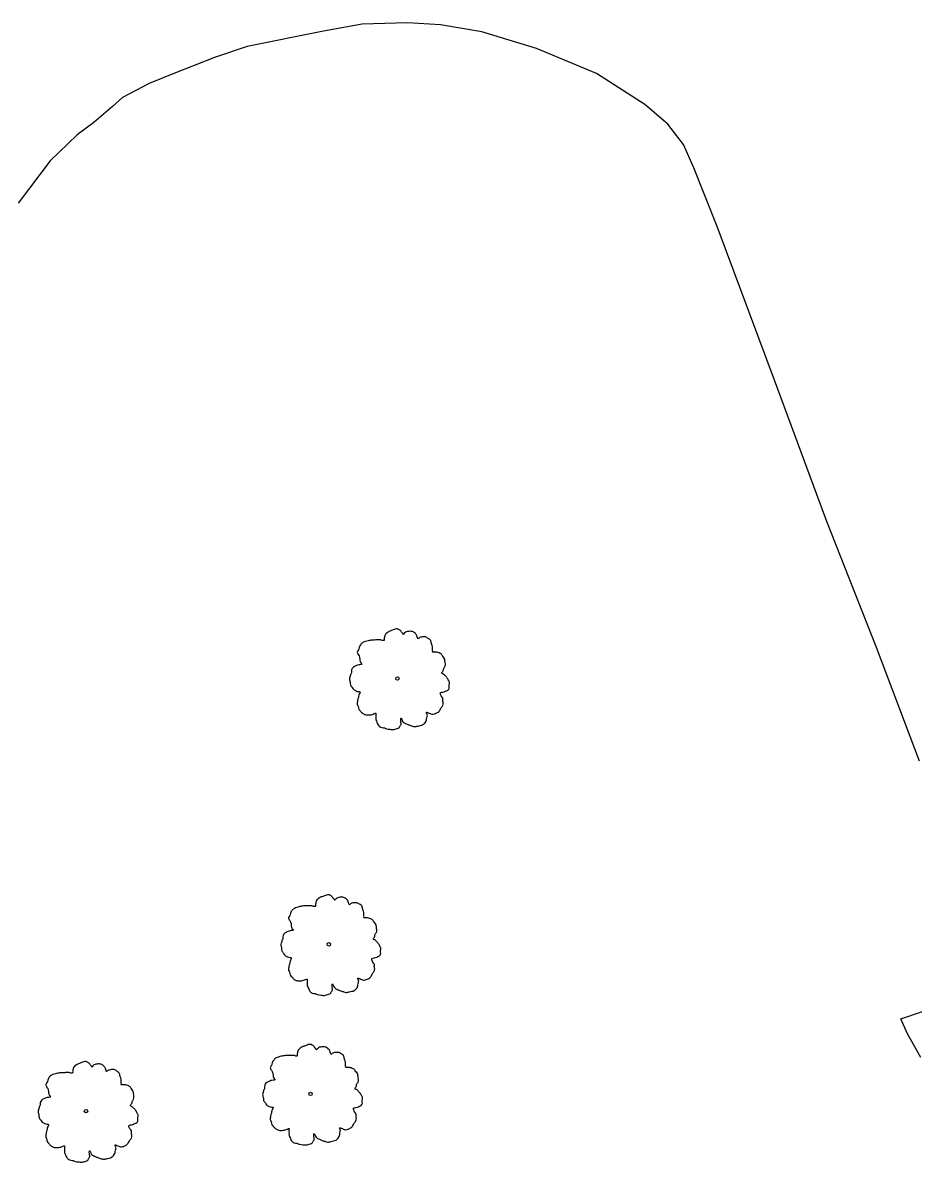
# Model space of a CAD drawing. Extents: x 2161152 to 2175754, y 602179 to 617749.
# Drawn here: x 2173946.8 to 2174043.6, y 615789.9 to 615913.9 of the extents above; entities that cross this region are included whole.
import ezdxf

# ---------------------------------------------------------------- set-up
doc = ezdxf.new("R2010")
doc.units = 0
doc.layers.add('RD_EX_Road', color=7, linetype='Continuous')
doc.layers.add('RD_EX_VEG', color=7, linetype='Continuous')

msp = doc.modelspace()

# ---------------------------------------------------------------- linework, layer by layer
at = {"layer": 'RD_EX_Road'}
for points in [[(2174044.26, 615833.5), (2174039.57, 615845.87), (2174034.19, 615859.58), (2174028.49, 615874.98), (2174022.26, 615891.68), (2174019.73, 615898.07), (2174018.61, 615900.6), (2174016.88, 615902.82), (2174014.4, 615904.96), (2174009.15, 615908.32), (2174002.63, 615911.06), (2173996.68, 615912.86), (2173992.16, 615913.63), (2173988.6, 615913.86), (2173983.66, 615913.72), (2173979.45, 615912.94), (2173971.14, 615911.27), (2173967.59, 615910.08), (2173963.19, 615908.35), (2173960.5, 615907.26), (2173957.59, 615905.72), (2173956.51, 615904.76), (2173954.46, 615903), (2173952.65, 615901.67), (2173949.74, 615898.84), (2173946.23, 615894.22)], [(2174044.42, 615801.28), (2174042.94, 615803.85), (2174042.22, 615805.49), (2174053.35, 615809.25)]]:
    msp.add_lwpolyline(points, dxfattribs=at)
at = {"layer": 'RD_EX_VEG'}
for centre, radius in [((2173987.49, 615842.51), 0.188), ((2173987.48, 615842.5), 0.000075), ((2173980.03, 615813.59), 0.188), ((2173980.02, 615813.57), 0.000075), ((2173978.04, 615797.31), 0.188), ((2173978.03, 615797.29), 0.000075), ((2173953.63, 615795.44), 0.188), ((2173953.62, 615795.42), 0.000075)]:
    msp.add_circle(centre, radius, dxfattribs=at)
for points in [[(2173987.59, 615847.89), (2173987.36, 615847.91), (2173987.12, 615847.83), (2173986.93, 615847.76), (2173986.76, 615847.7), (2173986.59, 615847.63), (2173986.37, 615847.49), (2173986.2, 615847.34), (2173986.11, 615847.16), (2173986.07, 615846.99), (2173986.03, 615846.78), (2173986.03, 615846.65), (2173985.94, 615846.63), (2173985.82, 615846.65), (2173985.64, 615846.71), (2173985.45, 615846.71), (2173985.26, 615846.71), (2173985, 615846.69), (2173984.74, 615846.69), (2173984.53, 615846.65), (2173984.29, 615846.61), (2173984.01, 615846.52), (2173983.74, 615846.43), (2173983.52, 615846.24), (2173983.33, 615845.88), (2173983.24, 615845.62), (2173983.13, 615845.43), (2173983.24, 615845.1), (2173983.37, 615844.83), (2173983.39, 615844.68), (2173983.44, 615844.36), (2173983.52, 615844.2), (2173983.61, 615844.05), (2173983.56, 615844.03), (2173983.28, 615843.99), (2173983.05, 615843.91), (2173982.73, 615843.75), (2173982.56, 615843.58), (2173982.49, 615843.33), (2173982.47, 615843.07), (2173982.39, 615842.92), (2173982.34, 615842.71), (2173982.32, 615842.66), (2173982.28, 615842.41), (2173982.36, 615842.08), (2173982.38, 615841.82), (2173982.47, 615841.65), (2173982.58, 615841.52), (2173982.71, 615841.33), (2173983.01, 615841.16), (2173983.26, 615841.08), (2173983.41, 615841.07), (2173983.28, 615840.69), (2173983.24, 615840.43), (2173983.14, 615840.13), (2173983.14, 615840.07), (2173983.11, 615839.72), (2173983.22, 615839.47), (2173983.28, 615839.19), (2173983.41, 615839.02), (2173983.61, 615838.8), (2173983.86, 615838.63), (2173984.23, 615838.54), (2173984.53, 615838.55), (2173984.96, 615838.69), (2173985.15, 615838.74), (2173985.13, 615838.61), (2173985.15, 615838.33), (2173985.15, 615838.01), (2173985.26, 615837.77), (2173985.34, 615837.56), (2173985.45, 615837.37), (2173985.69, 615837.2), (2173985.99, 615837.15), (2173986.31, 615837.04), (2173986.65, 615836.98), (2173987.02, 615836.96), (2173987.47, 615837.07), (2173987.68, 615837.17), (2173987.75, 615837.3), (2173987.9, 615837.58), (2173987.87, 615837.75), (2173987.89, 615838.2), (2173987.96, 615838.07), (2173988.09, 615837.8), (2173988.47, 615837.58), (2173988.77, 615837.45), (2173989.12, 615837.34), (2173989.35, 615837.28), (2173989.7, 615837.34), (2173989.98, 615837.39), (2173990.27, 615837.49), (2173990.49, 615837.69), (2173990.62, 615837.9), (2173990.66, 615838.1), (2173990.72, 615838.39), (2173990.75, 615838.52)], [(2173990.75, 615838.52), (2173990.7, 615838.65), (2173990.66, 615838.84), (2173990.72, 615838.82), (2173990.85, 615838.78), (2173991.05, 615838.69), (2173991.22, 615838.63), (2173991.47, 615838.65), (2173991.67, 615838.72), (2173992.01, 615838.93), (2173992.22, 615839.29), (2173992.42, 615839.58), (2173992.48, 615839.83), (2173992.44, 615840), (2173992.42, 615840.37), (2173992.27, 615840.56), (2173992.23, 615840.65), (2173992.16, 615840.95), (2173992.22, 615840.99), (2173992.42, 615841.03), (2173992.7, 615841.12), (2173992.91, 615841.22), (2173993.08, 615841.35), (2173993.13, 615841.52), (2173993.11, 615841.82), (2173993.15, 615842.12), (2173993.1, 615842.23), (2173993.02, 615842.34), (2173992.96, 615842.49), (2173992.85, 615842.6), (2173992.78, 615842.71), (2173992.7, 615842.79), (2173992.61, 615842.9), (2173992.48, 615843), (2173992.36, 615843.03), (2173992.33, 615843.15), (2173992.44, 615843.3), (2173992.48, 615843.37), (2173992.5, 615843.54), (2173992.66, 615843.8), (2173992.7, 615844.1), (2173992.66, 615844.42), (2173992.63, 615844.63), (2173992.51, 615844.83), (2173992.36, 615845.02), (2173992.27, 615845.15), (2173992.14, 615845.24), (2173991.9, 615845.34), (2173991.71, 615845.38), (2173991.45, 615845.38), (2173991.3, 615845.41), (2173991.32, 615845.45), (2173991.32, 615845.56), (2173991.32, 615845.77), (2173991.26, 615846.11), (2173991.15, 615846.48), (2173991.15, 615846.5), (2173991.07, 615846.69), (2173990.9, 615846.84), (2173990.77, 615846.91), (2173990.62, 615847.01), (2173990.43, 615847.03), (2173990.21, 615847.03), (2173990, 615846.99), (2173989.85, 615846.91), (2173989.72, 615846.82), (2173989.67, 615846.93), (2173989.59, 615847.16), (2173989.55, 615847.27), (2173989.44, 615847.4), (2173989.27, 615847.55), (2173988.94, 615847.64), (2173988.47, 615847.59), (2173988.24, 615847.44), (2173988.13, 615847.31), (2173988.09, 615847.4), (2173987.94, 615847.55), (2173987.87, 615847.68), (2173987.74, 615847.78), (2173987.62, 615847.85), (2173987.55, 615847.89)], [(2173980.12, 615818.96), (2173979.9, 615818.98), (2173979.66, 615818.9), (2173979.47, 615818.83), (2173979.3, 615818.77), (2173979.13, 615818.7), (2173978.91, 615818.57), (2173978.74, 615818.42), (2173978.64, 615818.23), (2173978.61, 615818.06), (2173978.57, 615817.86), (2173978.57, 615817.72), (2173978.48, 615817.71), (2173978.36, 615817.72), (2173978.18, 615817.78), (2173977.99, 615817.78), (2173977.8, 615817.78), (2173977.54, 615817.76), (2173977.28, 615817.76), (2173977.07, 615817.72), (2173976.83, 615817.69), (2173976.55, 615817.59), (2173976.28, 615817.5), (2173976.06, 615817.31), (2173975.87, 615816.96), (2173975.78, 615816.69), (2173975.66, 615816.51), (2173975.78, 615816.17), (2173975.91, 615815.91), (2173975.93, 615815.76), (2173975.98, 615815.44), (2173976.06, 615815.27), (2173976.15, 615815.12), (2173976.1, 615815.1), (2173975.81, 615815.06), (2173975.59, 615814.99), (2173975.27, 615814.82), (2173975.1, 615814.65), (2173975.03, 615814.41), (2173975.01, 615814.14), (2173974.93, 615813.99), (2173974.88, 615813.79), (2173974.86, 615813.73), (2173974.82, 615813.49), (2173974.9, 615813.15), (2173974.91, 615812.89), (2173975.01, 615812.72), (2173975.12, 615812.59), (2173975.25, 615812.4), (2173975.55, 615812.23), (2173975.8, 615812.16), (2173975.95, 615812.14), (2173975.81, 615811.76), (2173975.78, 615811.5), (2173975.68, 615811.2), (2173975.68, 615811.15), (2173975.65, 615810.79), (2173975.76, 615810.55), (2173975.81, 615810.26), (2173975.95, 615810.1), (2173976.15, 615809.87), (2173976.4, 615809.7), (2173976.77, 615809.61), (2173977.07, 615809.63), (2173977.5, 615809.76), (2173977.69, 615809.81), (2173977.67, 615809.68), (2173977.69, 615809.4), (2173977.69, 615809.08), (2173977.8, 615808.84), (2173977.88, 615808.63), (2173977.99, 615808.45), (2173978.23, 615808.28), (2173978.53, 615808.22), (2173978.85, 615808.11), (2173979.19, 615808.05), (2173979.56, 615808.03), (2173980.01, 615808.15), (2173980.22, 615808.24), (2173980.29, 615808.37), (2173980.44, 615808.65), (2173980.41, 615808.82), (2173980.42, 615809.27), (2173980.5, 615809.14), (2173980.63, 615808.88), (2173981.01, 615808.65), (2173981.31, 615808.52), (2173981.66, 615808.41), (2173981.89, 615808.35), (2173982.24, 615808.41), (2173982.52, 615808.47), (2173982.8, 615808.56), (2173983.03, 615808.77), (2173983.16, 615808.97), (2173983.2, 615809.18), (2173983.25, 615809.46), (2173983.29, 615809.59)], [(2173983.29, 615809.59), (2173983.24, 615809.72), (2173983.2, 615809.91), (2173983.25, 615809.89), (2173983.39, 615809.85), (2173983.59, 615809.76), (2173983.76, 615809.7), (2173984, 615809.72), (2173984.21, 615809.8), (2173984.55, 615810), (2173984.75, 615810.36), (2173984.96, 615810.66), (2173985.02, 615810.9), (2173984.98, 615811.07), (2173984.96, 615811.45), (2173984.81, 615811.63), (2173984.77, 615811.73), (2173984.7, 615812.03), (2173984.75, 615812.06), (2173984.96, 615812.1), (2173985.24, 615812.2), (2173985.45, 615812.29), (2173985.62, 615812.42), (2173985.67, 615812.59), (2173985.65, 615812.89), (2173985.69, 615813.19), (2173985.63, 615813.3), (2173985.56, 615813.41), (2173985.5, 615813.56), (2173985.39, 615813.68), (2173985.32, 615813.79), (2173985.24, 615813.86), (2173985.15, 615813.98), (2173985.02, 615814.07), (2173984.9, 615814.11), (2173984.87, 615814.22), (2173984.98, 615814.37), (2173985.02, 615814.44), (2173985.04, 615814.61), (2173985.2, 615814.88), (2173985.24, 615815.17), (2173985.2, 615815.49), (2173985.17, 615815.7), (2173985.05, 615815.91), (2173984.9, 615816.09), (2173984.81, 615816.22), (2173984.68, 615816.32), (2173984.44, 615816.41), (2173984.25, 615816.45), (2173983.99, 615816.45), (2173983.84, 615816.49), (2173983.85, 615816.52), (2173983.85, 615816.64), (2173983.85, 615816.84), (2173983.8, 615817.18), (2173983.69, 615817.56), (2173983.69, 615817.57), (2173983.61, 615817.76), (2173983.44, 615817.91), (2173983.31, 615817.99), (2173983.16, 615818.08), (2173982.97, 615818.1), (2173982.75, 615818.1), (2173982.54, 615818.06), (2173982.39, 615817.99), (2173982.26, 615817.89), (2173982.21, 615818), (2173982.13, 615818.23), (2173982.09, 615818.34), (2173981.98, 615818.47), (2173981.81, 615818.62), (2173981.47, 615818.72), (2173981.01, 615818.66), (2173980.78, 615818.51), (2173980.67, 615818.38), (2173980.63, 615818.47), (2173980.48, 615818.62), (2173980.41, 615818.75), (2173980.27, 615818.85), (2173980.16, 615818.92), (2173980.09, 615818.96)], [(2173978.14, 615802.68), (2173977.91, 615802.7), (2173977.67, 615802.63), (2173977.48, 615802.55), (2173977.31, 615802.49), (2173977.14, 615802.42), (2173976.92, 615802.29), (2173976.75, 615802.14), (2173976.65, 615801.95), (2173976.62, 615801.78), (2173976.58, 615801.58), (2173976.58, 615801.44), (2173976.49, 615801.43), (2173976.37, 615801.44), (2173976.19, 615801.5), (2173976, 615801.5), (2173975.81, 615801.5), (2173975.55, 615801.48), (2173975.29, 615801.48), (2173975.08, 615801.44), (2173974.84, 615801.41), (2173974.56, 615801.31), (2173974.29, 615801.22), (2173974.07, 615801.03), (2173973.88, 615800.68), (2173973.79, 615800.41), (2173973.67, 615800.23), (2173973.79, 615799.89), (2173973.92, 615799.63), (2173973.94, 615799.48), (2173973.99, 615799.16), (2173974.07, 615798.99), (2173974.16, 615798.84), (2173974.11, 615798.82), (2173973.82, 615798.78), (2173973.6, 615798.71), (2173973.28, 615798.54), (2173973.11, 615798.37), (2173973.04, 615798.13), (2173973.02, 615797.86), (2173972.94, 615797.71), (2173972.89, 615797.51), (2173972.87, 615797.45), (2173972.83, 615797.21), (2173972.91, 615796.87), (2173972.92, 615796.61), (2173973.02, 615796.44), (2173973.13, 615796.31), (2173973.26, 615796.12), (2173973.56, 615795.95), (2173973.81, 615795.88), (2173973.96, 615795.86), (2173973.82, 615795.48), (2173973.79, 615795.22), (2173973.69, 615794.92), (2173973.69, 615794.87), (2173973.66, 615794.51), (2173973.77, 615794.27), (2173973.82, 615793.99), (2173973.96, 615793.82), (2173974.16, 615793.59), (2173974.41, 615793.42), (2173974.78, 615793.33), (2173975.08, 615793.35), (2173975.51, 615793.48), (2173975.7, 615793.54), (2173975.68, 615793.4), (2173975.7, 615793.12), (2173975.7, 615792.8), (2173975.81, 615792.56), (2173975.89, 615792.35), (2173976, 615792.17), (2173976.24, 615792), (2173976.54, 615791.94), (2173976.86, 615791.83), (2173977.2, 615791.77), (2173977.57, 615791.76), (2173978.02, 615791.87), (2173978.23, 615791.96), (2173978.3, 615792.09), (2173978.45, 615792.37), (2173978.42, 615792.54), (2173978.43, 615792.99), (2173978.51, 615792.86), (2173978.64, 615792.6), (2173979.02, 615792.37), (2173979.32, 615792.24), (2173979.67, 615792.13), (2173979.9, 615792.07), (2173980.25, 615792.13), (2173980.53, 615792.19), (2173980.82, 615792.28), (2173981.04, 615792.49), (2173981.17, 615792.69), (2173981.21, 615792.9), (2173981.26, 615793.18), (2173981.3, 615793.31)], [(2173981.3, 615793.31), (2173981.25, 615793.44), (2173981.21, 615793.63), (2173981.26, 615793.61), (2173981.4, 615793.57), (2173981.6, 615793.48), (2173981.77, 615793.42), (2173982.01, 615793.44), (2173982.22, 615793.52), (2173982.56, 615793.72), (2173982.76, 615794.08), (2173982.97, 615794.38), (2173983.03, 615794.62), (2173982.99, 615794.79), (2173982.97, 615795.17), (2173982.82, 615795.35), (2173982.78, 615795.45), (2173982.71, 615795.75), (2173982.76, 615795.78), (2173982.97, 615795.82), (2173983.25, 615795.92), (2173983.46, 615796.01), (2173983.63, 615796.14), (2173983.68, 615796.31), (2173983.66, 615796.61), (2173983.7, 615796.91), (2173983.65, 615797.02), (2173983.57, 615797.13), (2173983.51, 615797.28), (2173983.4, 615797.4), (2173983.33, 615797.51), (2173983.25, 615797.58), (2173983.16, 615797.7), (2173983.03, 615797.79), (2173982.91, 615797.83), (2173982.88, 615797.94), (2173982.99, 615798.09), (2173983.03, 615798.16), (2173983.05, 615798.33), (2173983.21, 615798.6), (2173983.25, 615798.9), (2173983.21, 615799.21), (2173983.18, 615799.42), (2173983.06, 615799.63), (2173982.91, 615799.81), (2173982.82, 615799.95), (2173982.69, 615800.04), (2173982.45, 615800.13), (2173982.26, 615800.17), (2173982, 615800.17), (2173981.85, 615800.21), (2173981.86, 615800.25), (2173981.86, 615800.36), (2173981.86, 615800.56), (2173981.81, 615800.9), (2173981.7, 615801.28), (2173981.7, 615801.29), (2173981.62, 615801.48), (2173981.45, 615801.63), (2173981.32, 615801.71), (2173981.17, 615801.8), (2173980.98, 615801.82), (2173980.76, 615801.82), (2173980.55, 615801.78), (2173980.4, 615801.71), (2173980.27, 615801.61), (2173980.22, 615801.73), (2173980.14, 615801.95), (2173980.1, 615802.06), (2173979.99, 615802.19), (2173979.82, 615802.34), (2173979.48, 615802.44), (2173979.02, 615802.38), (2173978.79, 615802.23), (2173978.68, 615802.1), (2173978.64, 615802.19), (2173978.49, 615802.34), (2173978.42, 615802.48), (2173978.28, 615802.57), (2173978.17, 615802.64), (2173978.1, 615802.68)], [(2173953.73, 615800.81), (2173953.5, 615800.83), (2173953.26, 615800.76), (2173953.07, 615800.68), (2173952.9, 615800.63), (2173952.73, 615800.55), (2173952.51, 615800.42), (2173952.34, 615800.27), (2173952.24, 615800.08), (2173952.21, 615799.91), (2173952.17, 615799.71), (2173952.17, 615799.58), (2173952.08, 615799.56), (2173951.96, 615799.58), (2173951.78, 615799.63), (2173951.59, 615799.63), (2173951.4, 615799.63), (2173951.14, 615799.61), (2173950.88, 615799.61), (2173950.67, 615799.58), (2173950.43, 615799.54), (2173950.15, 615799.45), (2173949.88, 615799.35), (2173949.66, 615799.17), (2173949.47, 615798.81), (2173949.38, 615798.55), (2173949.26, 615798.36), (2173949.38, 615798.02), (2173949.51, 615797.76), (2173949.53, 615797.61), (2173949.58, 615797.29), (2173949.66, 615797.12), (2173949.75, 615796.97), (2173949.7, 615796.95), (2173949.41, 615796.92), (2173949.19, 615796.84), (2173948.87, 615796.67), (2173948.7, 615796.5), (2173948.63, 615796.26), (2173948.61, 615796), (2173948.53, 615795.85), (2173948.48, 615795.64), (2173948.46, 615795.59), (2173948.42, 615795.34), (2173948.5, 615795), (2173948.52, 615794.74), (2173948.61, 615794.57), (2173948.72, 615794.44), (2173948.85, 615794.25), (2173949.15, 615794.09), (2173949.4, 615794.01), (2173949.55, 615793.99), (2173949.41, 615793.62), (2173949.38, 615793.36), (2173949.28, 615793.06), (2173949.28, 615793), (2173949.25, 615792.64), (2173949.36, 615792.4), (2173949.41, 615792.12), (2173949.55, 615791.95), (2173949.75, 615791.72), (2173950, 615791.56), (2173950.37, 615791.46), (2173950.67, 615791.48), (2173951.1, 615791.61), (2173951.29, 615791.67), (2173951.27, 615791.54), (2173951.29, 615791.26), (2173951.29, 615790.94), (2173951.4, 615790.69), (2173951.48, 615790.49), (2173951.59, 615790.3), (2173951.83, 615790.13), (2173952.13, 615790.08), (2173952.45, 615789.96), (2173952.79, 615789.91), (2173953.16, 615789.89), (2173953.61, 615790), (2173953.82, 615790.09), (2173953.89, 615790.23), (2173954.04, 615790.51), (2173954.01, 615790.68), (2173954.03, 615791.12), (2173954.1, 615790.99), (2173954.23, 615790.73), (2173954.61, 615790.51), (2173954.91, 615790.38), (2173955.26, 615790.26), (2173955.49, 615790.21), (2173955.84, 615790.26), (2173956.12, 615790.32), (2173956.41, 615790.41), (2173956.63, 615790.62), (2173956.76, 615790.83), (2173956.8, 615791.03), (2173956.86, 615791.31), (2173956.89, 615791.44)], [(2173956.89, 615791.44), (2173956.84, 615791.57), (2173956.8, 615791.76), (2173956.86, 615791.74), (2173956.99, 615791.71), (2173957.19, 615791.61), (2173957.36, 615791.56), (2173957.6, 615791.57), (2173957.81, 615791.65), (2173958.15, 615791.86), (2173958.35, 615792.21), (2173958.56, 615792.51), (2173958.62, 615792.76), (2173958.58, 615792.92), (2173958.56, 615793.3), (2173958.41, 615793.49), (2173958.37, 615793.58), (2173958.3, 615793.88), (2173958.35, 615793.92), (2173958.56, 615793.95), (2173958.84, 615794.05), (2173959.05, 615794.14), (2173959.22, 615794.27), (2173959.27, 615794.44), (2173959.25, 615794.74), (2173959.29, 615795.04), (2173959.24, 615795.15), (2173959.16, 615795.27), (2173959.1, 615795.42), (2173958.99, 615795.53), (2173958.92, 615795.64), (2173958.84, 615795.72), (2173958.75, 615795.83), (2173958.62, 615795.92), (2173958.5, 615795.96), (2173958.47, 615796.07), (2173958.58, 615796.22), (2173958.62, 615796.3), (2173958.64, 615796.47), (2173958.8, 615796.73), (2173958.84, 615797.03), (2173958.8, 615797.35), (2173958.77, 615797.55), (2173958.65, 615797.76), (2173958.5, 615797.95), (2173958.41, 615798.08), (2173958.28, 615798.17), (2173958.04, 615798.27), (2173957.85, 615798.3), (2173957.59, 615798.3), (2173957.44, 615798.34), (2173957.46, 615798.38), (2173957.46, 615798.49), (2173957.46, 615798.7), (2173957.4, 615799.03), (2173957.29, 615799.41), (2173957.29, 615799.43), (2173957.21, 615799.61), (2173957.04, 615799.76), (2173956.91, 615799.84), (2173956.76, 615799.93), (2173956.57, 615799.95), (2173956.35, 615799.95), (2173956.14, 615799.91), (2173955.99, 615799.84), (2173955.86, 615799.75), (2173955.81, 615799.86), (2173955.73, 615800.08), (2173955.69, 615800.2), (2173955.58, 615800.33), (2173955.41, 615800.48), (2173955.07, 615800.57), (2173954.61, 615800.51), (2173954.38, 615800.36), (2173954.27, 615800.23), (2173954.23, 615800.33), (2173954.08, 615800.48), (2173954.01, 615800.61), (2173953.88, 615800.7), (2173953.76, 615800.78), (2173953.69, 615800.81)]]:
    msp.add_spline(points, degree=3, dxfattribs=at)

doc.saveas('drawing.dxf')
